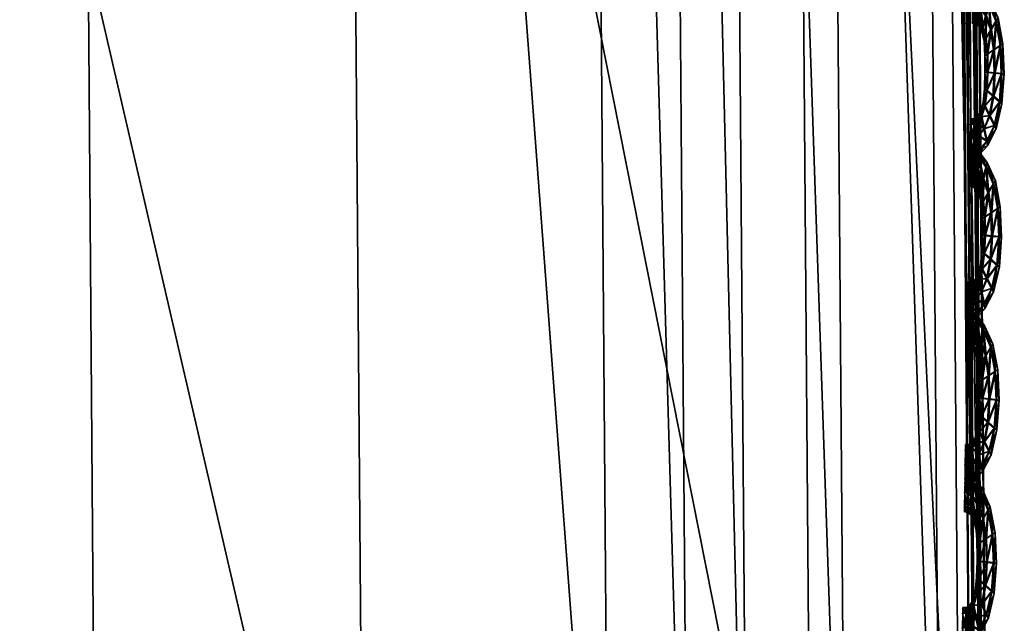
# Model space of a CAD drawing. Extents: x -7.4 to 7.4, y -11.5 to 9.8.
# Tile 374 of 469: x 7.08 to 7.433, y 0.058 to 0.275. Entities that reach past the tile are written whole.
import ezdxf

# ---------------------------------------------------------------- set-up
doc = ezdxf.new("R2010")
doc.units = 0
doc.header["$MEASUREMENT"] = 0
for name, color, linetype in [('A-FURN-3-ST', 150, 'Continuous'), ('A-FURN-3-ST-SEAM', 130, 'Continuous'), ('A-FURN-3-ST-SI', 160, 'Continuous')]:
    doc.layers.add(name, color=color, linetype=linetype)

msp = doc.modelspace()

# ---------------------------------------------------------------- meshes
at = {"layer": 'A-FURN-3-ST'}
mesh = msp.add_polyface(dxfattribs=at)
corners = [(7.28822, 2.48213, 17.68847), (7.41268, 1.23647, 17.71114), (7.41549, 1.23692, 17.70604), (7.42329, -0.11335, 17.72247), (7.4261, -0.11318, 17.71734), (7.41098, 1.23622, 17.71684), (7.42159, -0.11343, 17.72818), (7.2866, 2.48172, 17.69421), (7.32012, -0.12072, 17.78766), (7.30979, 1.21632, 17.77656), (7.28138, 1.20586, 17.86388), (7.29174, -0.12455, 17.87437), (7.18842, 2.45016, 17.75415), (7.15953, 2.43355, 17.84258), (7.33104, 1.22143, 17.75876), (7.34141, -0.11883, 17.76993), (7.37663, -0.11644, 17.77306), (7.36618, 1.22802, 17.76191), (7.20927, 2.45827, 17.73616), (7.24331, 2.4687, 17.73947), (7.40014, 1.23412, 17.7632), (7.41066, -0.11417, 17.77427), (7.4253, -0.11322, 17.76233), (7.4147, 1.23672, 17.75115), (7.27612, 2.47838, 17.74092), (7.29016, 2.4825, 17.72878), (7.41549, 1.23692, 17.73434), (7.4261, -0.11318, 17.74563), (7.28822, 2.48213, 17.70076), (7.41268, 1.23647, 17.72338), (7.42329, -0.11335, 17.73472), (7.29095, 2.48279, 17.71179), (6.90353, 1.16466, 18.23564), (6.9137, -0.13967, 18.24374), (7.20377, -0.13218, 18.05602), (7.19337, 1.18501, 18.0467), (7.07097, 2.40055, 18.02776)]
mesh.append_faces([[corners[k] for k in face] for face in [(0, 1, 2), (1, 3, 4), (4, 2, 1), (5, 6, 3), (3, 1, 5), (7, 5, 1), (8, 9, 10), (10, 11, 8), (9, 12, 13), (13, 10, 9), (12, 9, 14), (15, 14, 9), (9, 8, 15), (16, 17, 14), (14, 15, 16), (18, 14, 17), (19, 17, 20), (21, 20, 17), (17, 16, 21), (22, 23, 20), (20, 21, 22), (24, 20, 23), (25, 23, 26), (27, 26, 23), (23, 22, 27), (28, 29, 5), (29, 30, 6), (6, 5, 29), (26, 27, 30), (30, 29, 26), (31, 26, 29), (32, 33, 34), (34, 35, 32), (32, 35, 36), (36, 35, 10), (10, 13, 36), (35, 34, 11), (11, 10, 35)]])
mesh = msp.add_polyface(dxfattribs=at)
corners = [(7.22977, 2.47974, 1.00292), (7.35379, 1.23499, 1.00342), (7.0974, 1.23355, 0.61819), (6.97746, 2.47748, 0.61819), (7.36432, -0.11388, 1.00364), (7.10761, -0.11441, 0.61819), (7.23187, -1.52018, 1.00345), (6.97947, -1.51977, 0.61819), (6.94358, -2.93336, 1.00296), (6.70064, -2.932, 0.61819), (6.49747, -4.30695, 1.00243), (6.26973, -4.302, 0.61819), (2.26399, -2.9313, 0.55836), (2.16775, -1.51952, 0.55836), (3.0253, -1.51952, 0.55836), (3.10702, -2.9313, 0.55836), (2.93167, -0.11466, 0.55836), (2.84505, 1.23285, 0.55836), (2.08805, -0.11466, 0.55836), (2.77575, 2.47636, 0.55836), (2.02663, 1.23285, 0.55836), (2.45224, -5.39073, 0.55836), (2.3693, -4.27613, 0.55836), (3.15503, -4.27547, 0.55836), (4.17159, -2.9313, 0.55836), (5.25451, -2.9313, 0.55836), (4.97271, -4.28639, 0.55836), (4.06343, -4.27934, 0.55836), (3.87811, -5.41615, 0.55836), (4.60186, -5.47272, 0.55836), (6.4913, -0.11462, 0.56582), (6.37871, -1.51956, 0.56582), (5.48815, -0.11466, 0.55836), (5.42456, -1.51952, 0.55836), (6.12967, -2.93138, 0.56582), (6.47938, 1.23293, 0.56582), (6.36909, 2.47649, 0.56582), (5.45958, 1.23285, 0.55836), (5.36104, 2.47636, 0.55836), (5.74344, -4.29463, 0.56582), (4.17689, -0.11466, 0.55836), (4.20372, -1.51956, 0.55836), (4.11143, 1.23285, 0.55836), (4.02429, 2.47636, 0.55836)]
mesh.append_faces([[corners[k] for k in face] for face in [(0, 1, 2), (2, 3, 0), (4, 5, 2), (2, 1, 4), (6, 7, 5), (5, 4, 6), (8, 9, 7), (7, 6, 8), (10, 11, 9), (9, 8, 10), (24, 25, 26), (26, 27, 24), (27, 26, 29), (30, 5, 7), (7, 31, 30), (32, 30, 31), (31, 33, 32), (33, 31, 34), (34, 25, 33), (31, 7, 9), (9, 34, 31), (3, 2, 35), (35, 36, 3), (36, 35, 37), (37, 38, 36), (35, 30, 32), (32, 37, 35), (2, 5, 30), (30, 35, 2), (34, 9, 11), (11, 39, 34), (25, 34, 39), (39, 26, 25), (40, 32, 33), (33, 41, 40), (41, 33, 25), (25, 24, 41), (38, 37, 42), (42, 43, 38), (37, 32, 40), (40, 42, 37)]])
mesh.append_faces([[corners[k] for k in face] for face in [(12, 13, 14), (14, 15, 12), (16, 14, 13), (17, 16, 18), (19, 17, 20), (21, 22, 23), (22, 12, 15), (15, 23, 22), (27, 23, 15), (14, 16, 40), (15, 14, 41), (17, 19, 43), (16, 17, 42)]], dxfattribs={"vtx0": -1, "vtx1": -1, "vtx2": -1})
mesh.append_faces([[corners[k] for k in face] for face in [(15, 24, 27), (23, 27, 28)]], dxfattribs={"vtx0": -1, "vtx2": -1})
mesh.append_faces([[corners[k] for k in face] for face in [(40, 41, 14), (41, 24, 15), (43, 42, 17), (42, 40, 16)]], dxfattribs={"vtx1": -1, "vtx2": -1})
at = {"layer": 'A-FURN-3-ST-SEAM'}
mesh = msp.add_polyface(dxfattribs=at)
corners = [(7.43025, 0.27419, 17.7297), (7.43184, 0.26545, 17.72978), (7.42942, 0.26385, 17.73103), (7.42966, 0.25548, 17.7311), (7.43282, 0.26607, 17.72643), (7.42835, 0.27106, 17.73099), (7.4272, 0.25573, 17.72981), (7.43223, 0.25523, 17.72985), (7.4333, 0.25523, 17.7265), (7.43105, 0.27542, 17.72631), (7.42764, 0.28033, 17.72962), (7.42712, 0.26232, 17.72978), (7.42693, 0.24914, 17.72985), (7.42918, 0.24716, 17.7311), (7.43247, 0.25536, 17.72312), (7.43207, 0.26553, 17.72304), (7.42653, 0.27608, 17.73092), (7.42657, 0.26797, 17.72974), (7.42637, 0.25585, 17.72643), (7.42633, 0.26179, 17.72643), (7.43152, 0.24518, 17.72989), (7.43247, 0.24448, 17.7265), (7.43176, 0.24531, 17.72315), (7.43049, 0.27431, 17.72297), (7.42815, 0.28197, 17.7262), (7.42499, 0.28387, 17.72951), (7.42602, 0.26685, 17.72639), (7.42617, 0.24996, 17.72647), (7.42617, 0.24361, 17.72985), (7.42788, 0.24015, 17.7311), (7.4295, 0.24732, 17.72186), (7.42997, 0.25565, 17.72183), (7.42974, 0.26401, 17.72179), (7.42455, 0.27901, 17.73088), (7.4255, 0.27188, 17.7297), (7.42523, 0.27035, 17.72635), (7.42736, 0.26244, 17.72304), (7.42744, 0.25585, 17.72308), (7.42681, 0.26809, 17.723), (7.42966, 0.23673, 17.72989), (7.43041, 0.2355, 17.72654), (7.4299, 0.23686, 17.72315), (7.42819, 0.24032, 17.72186), (7.42867, 0.27122, 17.72175), (7.42788, 0.28045, 17.72289), (7.42527, 0.28576, 17.72612), (7.42317, 0.28531, 17.72947), (7.42574, 0.272, 17.72297), (7.42712, 0.24926, 17.72312), (7.42566, 0.24498, 17.72647), (7.42499, 0.23991, 17.72985), (7.4259, 0.23546, 17.7311), (7.42641, 0.24374, 17.72312), (7.42333, 0.28725, 17.72608), (7.42301, 0.28016, 17.73084), (7.42416, 0.27415, 17.72966), (7.42412, 0.27238, 17.72635), (7.42439, 0.27427, 17.72293), (7.42685, 0.27625, 17.72167), (7.42685, 0.23109, 17.72985), (7.42732, 0.22948, 17.7265), (7.42709, 0.23121, 17.72312), (7.42622, 0.23566, 17.72186), (7.42523, 0.24003, 17.72312), (7.42523, 0.28399, 17.72278), (7.42341, 0.28539, 17.72278), (7.42206, 0.28758, 17.72608), (7.4219, 0.2856, 17.72947), (7.42487, 0.27913, 17.7216), (7.42475, 0.24164, 17.72647), (7.4236, 0.23789, 17.72981), (7.4238, 0.23294, 17.7311), (7.42214, 0.28569, 17.72274), (7.42178, 0.28041, 17.73084), (7.42293, 0.27509, 17.72966), (7.42301, 0.2732, 17.72631), (7.42317, 0.27518, 17.72293), (7.42412, 0.22805, 17.72985), (7.42432, 0.22627, 17.7265), (7.42432, 0.22817, 17.72312), (7.42412, 0.23311, 17.72186), (7.42384, 0.23801, 17.72308), (7.4236, 0.23979, 17.72647), (7.42333, 0.28033, 17.7216), (7.4221, 0.28057, 17.72156), (7.42234, 0.23719, 17.72981), (7.42226, 0.23204, 17.7311), (7.42174, 0.2753, 17.72966), (7.42182, 0.27345, 17.72631), (7.42198, 0.27542, 17.72293), (7.42246, 0.23917, 17.72647), (7.42226, 0.22697, 17.72985), (7.42234, 0.22512, 17.72647), (7.4225, 0.2271, 17.72312), (7.42257, 0.23224, 17.72183), (7.42257, 0.23731, 17.72308), (7.42131, 0.23917, 17.72643), (7.42115, 0.23719, 17.72981), (7.42103, 0.23204, 17.73107), (7.42139, 0.23731, 17.72308), (7.42099, 0.22689, 17.72981), (7.42107, 0.22503, 17.72647), (7.42123, 0.22705, 17.72308), (7.42135, 0.2322, 17.72183)]
mesh.append_faces([[corners[k] for k in face] for face in [(2, 1, 0), (1, 2, 3), (0, 1, 4), (0, 5, 2), (6, 3, 2), (3, 7, 1), (8, 4, 1), (4, 9, 0), (5, 0, 10), (11, 2, 5), (3, 6, 12), (2, 11, 6), (7, 3, 13), (1, 7, 8), (4, 8, 14), (9, 4, 15), (10, 0, 9), (10, 16, 5), (5, 17, 11), (12, 6, 18), (12, 13, 3), (6, 11, 19), (13, 20, 7), (21, 8, 7), (22, 14, 8), (14, 15, 4), (15, 23, 9), (9, 24, 10), (16, 10, 25), (17, 5, 16), (11, 17, 26), (19, 18, 6), (18, 27, 12), (13, 12, 28), (26, 19, 11), (20, 13, 29), (7, 20, 21), (8, 21, 22), (14, 22, 30), (15, 14, 31), (23, 15, 32), (24, 9, 23), (25, 10, 24), (25, 33, 16), (16, 34, 17), (35, 26, 17), (18, 19, 36), (27, 18, 37), (28, 12, 27), (28, 29, 13), (19, 26, 38), (29, 39, 20), (40, 21, 20), (41, 22, 21), (42, 30, 22), (30, 31, 14), (31, 32, 15), (32, 43, 23), (23, 44, 24), (24, 45, 25), (33, 25, 46), (34, 16, 33), (17, 34, 35), (26, 35, 47), (38, 36, 19), (36, 37, 18), (37, 48, 27), (27, 49, 28), (29, 28, 50), (47, 38, 26), (39, 29, 51), (20, 39, 40), (21, 40, 41), (22, 41, 42), (30, 42, 52), (31, 30, 48), (32, 31, 37), (43, 32, 36), (44, 23, 43), (45, 24, 44), (25, 45, 53), (53, 46, 25), (46, 54, 33), (33, 55, 34), (56, 35, 34), (57, 47, 35), (36, 38, 43), (37, 36, 32), (48, 37, 31), (49, 27, 48), (50, 28, 49), (50, 51, 29), (38, 47, 58), (51, 59, 39), (60, 40, 39), (61, 41, 40), (62, 42, 41), (63, 52, 42), (52, 48, 30), (43, 58, 44), (44, 64, 45), (65, 53, 45), (46, 53, 66), (54, 46, 67), (55, 33, 54), (34, 55, 56), (35, 56, 57), (47, 57, 68), (58, 43, 38), (48, 52, 49), (49, 69, 50), (51, 50, 70), (68, 58, 47), (59, 51, 71), (39, 59, 60), (40, 60, 61), (41, 61, 62), (42, 62, 63), (52, 63, 69), (64, 44, 58), (45, 64, 65), (53, 65, 72), (72, 66, 53), (66, 67, 46), (67, 73, 54), (54, 74, 55), (56, 55, 74), (57, 56, 75), (68, 57, 76), (69, 49, 52), (70, 50, 69), (70, 71, 51), (58, 68, 64), (71, 77, 59), (78, 60, 59), (79, 61, 60), (80, 62, 61), (81, 63, 62), (82, 69, 63), (83, 65, 64), (84, 72, 65), (74, 54, 73), (74, 75, 56), (75, 76, 57), (76, 83, 68), (69, 82, 70), (71, 70, 85), (64, 68, 83), (77, 71, 86), (59, 77, 78), (60, 78, 79), (61, 79, 80), (62, 80, 81), (63, 81, 82), (65, 83, 84), (73, 87, 74), (75, 74, 87), (76, 75, 88), (83, 76, 89), (70, 82, 90), (90, 85, 70), (85, 86, 71), (86, 91, 77), (78, 77, 91), (79, 78, 92), (80, 79, 93), (81, 80, 94), (82, 81, 95), (89, 84, 83), (87, 88, 75), (88, 89, 76), (95, 90, 82), (85, 90, 96), (86, 85, 97), (91, 86, 98), (91, 92, 78), (92, 93, 79), (93, 94, 80), (94, 95, 81), (90, 95, 99), (99, 96, 90), (96, 97, 85), (97, 98, 86), (98, 100, 91), (92, 91, 100), (93, 92, 101), (94, 93, 102), (95, 94, 103), (103, 99, 95), (100, 101, 92), (101, 102, 93), (102, 103, 94)]])
mesh = msp.add_polyface(dxfattribs=at)
corners = [(7.4293, 0.21572, 17.73), (7.43089, 0.20695, 17.73008), (7.42847, 0.20538, 17.73133), (7.42871, 0.19698, 17.73137), (7.43187, 0.20761, 17.72669), (7.42744, 0.21259, 17.73126), (7.42625, 0.19727, 17.73012), (7.43128, 0.19677, 17.73012), (7.43235, 0.19673, 17.72677), (7.4301, 0.21696, 17.72662), (7.42669, 0.22186, 17.72989), (7.42617, 0.20386, 17.73008), (7.42598, 0.19067, 17.73012), (7.42823, 0.18865, 17.73141), (7.43152, 0.19689, 17.72342), (7.43113, 0.20707, 17.72335), (7.42558, 0.21762, 17.73122), (7.42562, 0.2095, 17.73004), (7.42542, 0.19739, 17.72673), (7.42542, 0.20332, 17.72673), (7.43057, 0.18668, 17.73015), (7.43156, 0.18602, 17.72681), (7.43081, 0.1868, 17.72342), (7.42954, 0.21585, 17.72327), (7.4272, 0.22351, 17.7265), (7.42404, 0.2254, 17.72981), (7.42507, 0.20839, 17.72669), (7.42523, 0.1915, 17.72673), (7.42527, 0.18515, 17.73012), (7.42693, 0.18169, 17.73141), (7.42855, 0.18886, 17.72217), (7.42903, 0.19714, 17.72213), (7.42879, 0.20555, 17.72209), (7.4236, 0.22054, 17.73114), (7.42455, 0.21342, 17.73), (7.42428, 0.21189, 17.72665), (7.42641, 0.20398, 17.72335), (7.42649, 0.19739, 17.72338), (7.42586, 0.20963, 17.72331), (7.42871, 0.17823, 17.73015), (7.42946, 0.17699, 17.72681), (7.42895, 0.17839, 17.72342), (7.42724, 0.18186, 17.72217), (7.42776, 0.21276, 17.72202), (7.42693, 0.22198, 17.72315), (7.42432, 0.2273, 17.72643), (7.42222, 0.22685, 17.72978), (7.42479, 0.21354, 17.72327), (7.42622, 0.1908, 17.72338), (7.42471, 0.18651, 17.72677), (7.42404, 0.18144, 17.73012), (7.42495, 0.17699, 17.73141), (7.42546, 0.18527, 17.72338), (7.42238, 0.22882, 17.72639), (7.42206, 0.22174, 17.7311), (7.42325, 0.21568, 17.72997), (7.42321, 0.21395, 17.72662), (7.42344, 0.21581, 17.72323), (7.4259, 0.21778, 17.72194), (7.4259, 0.17263, 17.73015), (7.42637, 0.17102, 17.72681), (7.42614, 0.17275, 17.72342), (7.42527, 0.1772, 17.72213), (7.42428, 0.18157, 17.72338), (7.42428, 0.22553, 17.72308), (7.42246, 0.22693, 17.72304), (7.42111, 0.22911, 17.72635), (7.42099, 0.22714, 17.72978), (7.42392, 0.22067, 17.7219), (7.4238, 0.18317, 17.72677), (7.42265, 0.17943, 17.73012), (7.42285, 0.17448, 17.73141), (7.42119, 0.22726, 17.72304), (7.42083, 0.22198, 17.7311), (7.42198, 0.21663, 17.72997), (7.42206, 0.21478, 17.72662), (7.42222, 0.21675, 17.72323), (7.42317, 0.16958, 17.73015), (7.42337, 0.16781, 17.72677), (7.42341, 0.1697, 17.72342), (7.42317, 0.17469, 17.72213), (7.42289, 0.17959, 17.72338), (7.42269, 0.18136, 17.72673), (7.42238, 0.22186, 17.72186), (7.42115, 0.22211, 17.72186), (7.42139, 0.17877, 17.73012), (7.42131, 0.17361, 17.73137), (7.42083, 0.21688, 17.72993), (7.42091, 0.21498, 17.72662), (7.42103, 0.21696, 17.7232), (7.42151, 0.18074, 17.72673), (7.42131, 0.16851, 17.73012), (7.42139, 0.16665, 17.72677), (7.42155, 0.16863, 17.72338), (7.42163, 0.17378, 17.72213), (7.42163, 0.17889, 17.72338), (7.42036, 0.18074, 17.72673), (7.4202, 0.17877, 17.73012), (7.42008, 0.17357, 17.73137), (7.42044, 0.17889, 17.72338), (7.42004, 0.16846, 17.73012), (7.42012, 0.16661, 17.72677), (7.42028, 0.16859, 17.72338), (7.4204, 0.17378, 17.72213)]
mesh.append_faces([[corners[k] for k in face] for face in [(2, 1, 0), (1, 2, 3), (0, 1, 4), (0, 5, 2), (6, 3, 2), (3, 7, 1), (8, 4, 1), (4, 9, 0), (5, 0, 10), (11, 2, 5), (3, 6, 12), (2, 11, 6), (7, 3, 13), (1, 7, 8), (4, 8, 14), (9, 4, 15), (10, 0, 9), (10, 16, 5), (5, 17, 11), (12, 6, 18), (12, 13, 3), (6, 11, 19), (13, 20, 7), (21, 8, 7), (22, 14, 8), (14, 15, 4), (15, 23, 9), (9, 24, 10), (16, 10, 25), (17, 5, 16), (11, 17, 26), (19, 18, 6), (18, 27, 12), (13, 12, 28), (26, 19, 11), (20, 13, 29), (7, 20, 21), (8, 21, 22), (14, 22, 30), (15, 14, 31), (23, 15, 32), (24, 9, 23), (25, 10, 24), (25, 33, 16), (16, 34, 17), (35, 26, 17), (18, 19, 36), (27, 18, 37), (28, 12, 27), (28, 29, 13), (19, 26, 38), (29, 39, 20), (40, 21, 20), (41, 22, 21), (42, 30, 22), (30, 31, 14), (31, 32, 15), (32, 43, 23), (23, 44, 24), (24, 45, 25), (33, 25, 46), (34, 16, 33), (17, 34, 35), (26, 35, 47), (38, 36, 19), (36, 37, 18), (37, 48, 27), (27, 49, 28), (29, 28, 50), (47, 38, 26), (39, 29, 51), (20, 39, 40), (21, 40, 41), (22, 41, 42), (30, 42, 52), (31, 30, 48), (32, 31, 37), (43, 32, 36), (44, 23, 43), (45, 24, 44), (25, 45, 53), (53, 46, 25), (46, 54, 33), (33, 55, 34), (56, 35, 34), (57, 47, 35), (36, 38, 43), (37, 36, 32), (48, 37, 31), (49, 27, 48), (50, 28, 49), (50, 51, 29), (38, 47, 58), (51, 59, 39), (60, 40, 39), (61, 41, 40), (62, 42, 41), (63, 52, 42), (52, 48, 30), (43, 58, 44), (44, 64, 45), (65, 53, 45), (46, 53, 66), (54, 46, 67), (55, 33, 54), (34, 55, 56), (35, 56, 57), (47, 57, 68), (58, 43, 38), (48, 52, 49), (49, 69, 50), (51, 50, 70), (68, 58, 47), (59, 51, 71), (39, 59, 60), (40, 60, 61), (41, 61, 62), (42, 62, 63), (52, 63, 69), (64, 44, 58), (45, 64, 65), (53, 65, 72), (72, 66, 53), (66, 67, 46), (67, 73, 54), (54, 74, 55), (56, 55, 74), (57, 56, 75), (68, 57, 76), (69, 49, 52), (70, 50, 69), (70, 71, 51), (58, 68, 64), (71, 77, 59), (78, 60, 59), (79, 61, 60), (80, 62, 61), (81, 63, 62), (82, 69, 63), (83, 65, 64), (84, 72, 65), (74, 54, 73), (74, 75, 56), (75, 76, 57), (76, 83, 68), (69, 82, 70), (71, 70, 85), (64, 68, 83), (77, 71, 86), (59, 77, 78), (60, 78, 79), (61, 79, 80), (62, 80, 81), (63, 81, 82), (65, 83, 84), (73, 87, 74), (75, 74, 87), (76, 75, 88), (83, 76, 89), (70, 82, 90), (90, 85, 70), (85, 86, 71), (86, 91, 77), (78, 77, 91), (79, 78, 92), (80, 79, 93), (81, 80, 94), (82, 81, 95), (89, 84, 83), (87, 88, 75), (88, 89, 76), (95, 90, 82), (85, 90, 96), (86, 85, 97), (91, 86, 98), (91, 92, 78), (92, 93, 79), (93, 94, 80), (94, 95, 81), (90, 95, 99), (99, 96, 90), (96, 97, 85), (97, 98, 86), (98, 100, 91), (92, 91, 100), (93, 92, 101), (94, 93, 102), (95, 94, 103), (103, 99, 95), (100, 101, 92), (101, 102, 93), (102, 103, 94)]])
mesh = msp.add_polyface(dxfattribs=at)
corners = [(7.42835, 0.15722, 17.73027), (7.42994, 0.14845, 17.73038), (7.42756, 0.14688, 17.73164), (7.4278, 0.13851, 17.73168), (7.43092, 0.1491, 17.727), (7.42649, 0.15413, 17.73156), (7.4253, 0.13876, 17.73038), (7.43033, 0.13827, 17.73042), (7.4314, 0.13823, 17.72707), (7.42918, 0.15845, 17.72688), (7.42574, 0.1634, 17.73019), (7.42523, 0.14539, 17.73038), (7.42503, 0.13221, 17.73042), (7.42728, 0.13019, 17.73171), (7.43057, 0.13839, 17.72369), (7.43017, 0.14857, 17.72365), (7.42463, 0.15915, 17.73149), (7.42467, 0.15104, 17.73035), (7.42447, 0.13893, 17.72703), (7.42447, 0.14486, 17.727), (7.42962, 0.12817, 17.73046), (7.43061, 0.12751, 17.72711), (7.42986, 0.12834, 17.72373), (7.42859, 0.15734, 17.72354), (7.42625, 0.16505, 17.72681), (7.42309, 0.16698, 17.73012), (7.42412, 0.14993, 17.727), (7.42428, 0.13303, 17.72703), (7.42432, 0.12669, 17.73042), (7.42598, 0.12319, 17.73171), (7.4276, 0.13035, 17.72243), (7.42811, 0.13868, 17.72243), (7.42788, 0.14704, 17.72236), (7.42265, 0.16208, 17.73145), (7.4236, 0.15495, 17.73031), (7.42333, 0.15343, 17.72696), (7.42546, 0.14552, 17.72365), (7.42554, 0.13893, 17.72365), (7.42491, 0.15116, 17.72361), (7.42776, 0.11977, 17.73046), (7.42855, 0.11853, 17.72711), (7.428, 0.11989, 17.72373), (7.4263, 0.12339, 17.72243), (7.42681, 0.15425, 17.72232), (7.42598, 0.16353, 17.72346), (7.42337, 0.16884, 17.72669), (7.42127, 0.16839, 17.73008), (7.42384, 0.15508, 17.72358), (7.42527, 0.13233, 17.72369), (7.42376, 0.12805, 17.72703), (7.42309, 0.12298, 17.73042), (7.424, 0.11853, 17.73171), (7.42455, 0.12681, 17.72369), (7.42143, 0.17036, 17.72665), (7.42111, 0.16327, 17.73141), (7.4223, 0.15726, 17.73027), (7.42226, 0.15549, 17.72692), (7.42254, 0.15734, 17.72354), (7.42495, 0.15932, 17.72224), (7.42499, 0.11416, 17.73046), (7.42542, 0.11256, 17.72707), (7.42519, 0.11429, 17.72373), (7.42432, 0.11874, 17.72243), (7.42333, 0.1231, 17.72369), (7.42333, 0.16706, 17.72338), (7.42151, 0.16851, 17.72335), (7.42016, 0.17069, 17.72665), (7.42004, 0.16871, 17.73004), (7.42297, 0.16224, 17.72221), (7.42285, 0.12471, 17.72703), (7.4217, 0.12097, 17.73042), (7.4219, 0.11602, 17.73168), (7.42028, 0.1688, 17.72331), (7.41993, 0.16353, 17.73141), (7.42103, 0.15817, 17.73023), (7.42111, 0.15631, 17.72692), (7.42127, 0.15829, 17.7235), (7.42222, 0.11111, 17.73042), (7.42242, 0.10934, 17.72707), (7.42246, 0.11128, 17.72369), (7.42226, 0.11622, 17.72243), (7.42194, 0.12113, 17.72369), (7.42174, 0.1229, 17.72703), (7.42143, 0.16344, 17.72217), (7.42024, 0.16369, 17.72213), (7.42044, 0.1203, 17.73038), (7.42036, 0.11515, 17.73168), (7.41988, 0.15841, 17.73023), (7.41996, 0.15656, 17.72688), (7.42012, 0.15854, 17.7235), (7.42056, 0.12228, 17.72703), (7.42036, 0.11004, 17.73042), (7.42048, 0.10823, 17.72707), (7.4206, 0.11021, 17.72369), (7.42068, 0.11536, 17.72243), (7.42068, 0.12043, 17.72369), (7.41941, 0.12232, 17.72703), (7.41925, 0.1203, 17.73038), (7.41913, 0.11515, 17.73168), (7.41949, 0.12043, 17.72365), (7.41909, 0.11, 17.73042), (7.41917, 0.10815, 17.72703), (7.41933, 0.11017, 17.72369), (7.41945, 0.11532, 17.7224)]
mesh.append_faces([[corners[k] for k in face] for face in [(2, 1, 0), (1, 2, 3), (0, 1, 4), (0, 5, 2), (6, 3, 2), (3, 7, 1), (8, 4, 1), (4, 9, 0), (5, 0, 10), (11, 2, 5), (3, 6, 12), (2, 11, 6), (7, 3, 13), (1, 7, 8), (4, 8, 14), (9, 4, 15), (10, 0, 9), (10, 16, 5), (5, 17, 11), (12, 6, 18), (12, 13, 3), (6, 11, 19), (13, 20, 7), (21, 8, 7), (22, 14, 8), (14, 15, 4), (15, 23, 9), (9, 24, 10), (16, 10, 25), (17, 5, 16), (11, 17, 26), (19, 18, 6), (18, 27, 12), (13, 12, 28), (26, 19, 11), (20, 13, 29), (7, 20, 21), (8, 21, 22), (14, 22, 30), (15, 14, 31), (23, 15, 32), (24, 9, 23), (25, 10, 24), (25, 33, 16), (16, 34, 17), (35, 26, 17), (18, 19, 36), (27, 18, 37), (28, 12, 27), (28, 29, 13), (19, 26, 38), (29, 39, 20), (40, 21, 20), (41, 22, 21), (42, 30, 22), (30, 31, 14), (31, 32, 15), (32, 43, 23), (23, 44, 24), (24, 45, 25), (33, 25, 46), (34, 16, 33), (17, 34, 35), (26, 35, 47), (38, 36, 19), (36, 37, 18), (37, 48, 27), (27, 49, 28), (29, 28, 50), (47, 38, 26), (39, 29, 51), (20, 39, 40), (21, 40, 41), (22, 41, 42), (30, 42, 52), (31, 30, 48), (32, 31, 37), (43, 32, 36), (44, 23, 43), (45, 24, 44), (25, 45, 53), (53, 46, 25), (46, 54, 33), (33, 55, 34), (56, 35, 34), (57, 47, 35), (36, 38, 43), (37, 36, 32), (48, 37, 31), (49, 27, 48), (50, 28, 49), (50, 51, 29), (38, 47, 58), (51, 59, 39), (60, 40, 39), (61, 41, 40), (62, 42, 41), (63, 52, 42), (52, 48, 30), (43, 58, 44), (44, 64, 45), (65, 53, 45), (46, 53, 66), (54, 46, 67), (55, 33, 54), (34, 55, 56), (35, 56, 57), (47, 57, 68), (58, 43, 38), (48, 52, 49), (49, 69, 50), (51, 50, 70), (68, 58, 47), (59, 51, 71), (39, 59, 60), (40, 60, 61), (41, 61, 62), (42, 62, 63), (52, 63, 69), (64, 44, 58), (45, 64, 65), (53, 65, 72), (72, 66, 53), (66, 67, 46), (67, 73, 54), (54, 74, 55), (56, 55, 74), (57, 56, 75), (68, 57, 76), (69, 49, 52), (70, 50, 69), (70, 71, 51), (58, 68, 64), (71, 77, 59), (78, 60, 59), (79, 61, 60), (80, 62, 61), (81, 63, 62), (82, 69, 63), (83, 65, 64), (84, 72, 65), (74, 54, 73), (74, 75, 56), (75, 76, 57), (76, 83, 68), (69, 82, 70), (71, 70, 85), (64, 68, 83), (77, 71, 86), (59, 77, 78), (60, 78, 79), (61, 79, 80), (62, 80, 81), (63, 81, 82), (65, 83, 84), (73, 87, 74), (75, 74, 87), (76, 75, 88), (83, 76, 89), (70, 82, 90), (90, 85, 70), (85, 86, 71), (86, 91, 77), (78, 77, 91), (79, 78, 92), (80, 79, 93), (81, 80, 94), (82, 81, 95), (89, 84, 83), (87, 88, 75), (88, 89, 76), (95, 90, 82), (85, 90, 96), (86, 85, 97), (91, 86, 98), (91, 92, 78), (92, 93, 79), (93, 94, 80), (94, 95, 81), (90, 95, 99), (99, 96, 90), (96, 97, 85), (97, 98, 86), (98, 100, 91), (92, 91, 100), (93, 92, 101), (94, 93, 102), (95, 94, 103), (103, 99, 95), (100, 101, 92), (101, 102, 93), (102, 103, 94)]])
mesh = msp.add_polyface(dxfattribs=at)
corners = [(7.4274, 0.09876, 17.73057), (7.42899, 0.08998, 17.73065), (7.42661, 0.08841, 17.7319), (7.42685, 0.08001, 17.73198), (7.43002, 0.0906, 17.7273), (7.42554, 0.09562, 17.73187), (7.42436, 0.0803, 17.73069), (7.42942, 0.07976, 17.73073), (7.43045, 0.07976, 17.72734), (7.42823, 0.09999, 17.72719), (7.42483, 0.10493, 17.73046), (7.42428, 0.08689, 17.73065), (7.42408, 0.07375, 17.73069), (7.42633, 0.07169, 17.73198), (7.42962, 0.07993, 17.72399), (7.42922, 0.0901, 17.72392), (7.42368, 0.10069, 17.73179), (7.42376, 0.09258, 17.73061), (7.42352, 0.08046, 17.7273), (7.42352, 0.08639, 17.7273), (7.42867, 0.06971, 17.73076), (7.42966, 0.06901, 17.72738), (7.42891, 0.06983, 17.72403), (7.42764, 0.09888, 17.72384), (7.42535, 0.10658, 17.72707), (7.42214, 0.10852, 17.73038), (7.42317, 0.09146, 17.72726), (7.42333, 0.07457, 17.72734), (7.42337, 0.06822, 17.73073), (7.42507, 0.06472, 17.73198), (7.42665, 0.07189, 17.72274), (7.42717, 0.08021, 17.7227), (7.42693, 0.08858, 17.72266), (7.4217, 0.10362, 17.73175), (7.42265, 0.09649, 17.73057), (7.42238, 0.09501, 17.72723), (7.42452, 0.08705, 17.72392), (7.4246, 0.08046, 17.72396), (7.42396, 0.0927, 17.72388), (7.42681, 0.06126, 17.73076), (7.4276, 0.06003, 17.72738), (7.42704, 0.06143, 17.72403), (7.42538, 0.06493, 17.72274), (7.42586, 0.09579, 17.72258), (7.42503, 0.10506, 17.72373), (7.42242, 0.11037, 17.727), (7.42036, 0.10996, 17.73035), (7.42289, 0.09661, 17.72384), (7.42432, 0.07387, 17.72396), (7.42281, 0.06958, 17.72734), (7.42214, 0.06452, 17.73073), (7.42305, 0.06007, 17.73198), (7.4236, 0.06835, 17.72399), (7.42052, 0.11194, 17.72696), (7.42016, 0.10481, 17.73171), (7.42135, 0.09879, 17.73053), (7.42131, 0.09702, 17.72723), (7.42159, 0.09892, 17.7238), (7.424, 0.10085, 17.72255), (7.42404, 0.05566, 17.73073), (7.42452, 0.05409, 17.72738), (7.42428, 0.05582, 17.72399), (7.42337, 0.06027, 17.72274), (7.42238, 0.06468, 17.72399), (7.42238, 0.1086, 17.72365), (7.42056, 0.11004, 17.72361), (7.41925, 0.11223, 17.72696), (7.41909, 0.11025, 17.73035), (7.42202, 0.10378, 17.72247), (7.42194, 0.06625, 17.72734), (7.42075, 0.06254, 17.73069), (7.42099, 0.05756, 17.73198), (7.41933, 0.11037, 17.72361), (7.41898, 0.1051, 17.73168), (7.42008, 0.09974, 17.73053), (7.42016, 0.09789, 17.72719), (7.42032, 0.09987, 17.7238), (7.42127, 0.05265, 17.73073), (7.42147, 0.05088, 17.72738), (7.42151, 0.05282, 17.72399), (7.42131, 0.05776, 17.7227), (7.42099, 0.06266, 17.72396), (7.4208, 0.06443, 17.72734), (7.42048, 0.10498, 17.72243), (7.41929, 0.10526, 17.72243), (7.41949, 0.06184, 17.73069), (7.41941, 0.05669, 17.73198), (7.41893, 0.09999, 17.7305), (7.41901, 0.0981, 17.72719), (7.41917, 0.10007, 17.72376), (7.41965, 0.06386, 17.7273), (7.41941, 0.05162, 17.73073), (7.41953, 0.04977, 17.72734), (7.41965, 0.05175, 17.72399), (7.41972, 0.05689, 17.7227), (7.41972, 0.062, 17.72396), (7.41846, 0.06386, 17.7273), (7.41834, 0.06184, 17.73069), (7.41818, 0.05669, 17.73194), (7.41854, 0.062, 17.72396), (7.41814, 0.05158, 17.73069), (7.41826, 0.04972, 17.72734), (7.41838, 0.0517, 17.72396), (7.4185, 0.05689, 17.7227)]
mesh.append_faces([[corners[k] for k in face] for face in [(2, 1, 0), (1, 2, 3), (0, 1, 4), (0, 5, 2), (6, 3, 2), (3, 7, 1), (8, 4, 1), (4, 9, 0), (5, 0, 10), (11, 2, 5), (3, 6, 12), (2, 11, 6), (7, 3, 13), (1, 7, 8), (4, 8, 14), (9, 4, 15), (10, 0, 9), (10, 16, 5), (5, 17, 11), (12, 6, 18), (12, 13, 3), (6, 11, 19), (13, 20, 7), (21, 8, 7), (22, 14, 8), (14, 15, 4), (15, 23, 9), (9, 24, 10), (16, 10, 25), (17, 5, 16), (11, 17, 26), (19, 18, 6), (18, 27, 12), (13, 12, 28), (26, 19, 11), (20, 13, 29), (7, 20, 21), (8, 21, 22), (14, 22, 30), (15, 14, 31), (23, 15, 32), (24, 9, 23), (25, 10, 24), (25, 33, 16), (16, 34, 17), (35, 26, 17), (18, 19, 36), (27, 18, 37), (28, 12, 27), (28, 29, 13), (19, 26, 38), (29, 39, 20), (40, 21, 20), (41, 22, 21), (42, 30, 22), (30, 31, 14), (31, 32, 15), (32, 43, 23), (23, 44, 24), (24, 45, 25), (33, 25, 46), (34, 16, 33), (17, 34, 35), (26, 35, 47), (38, 36, 19), (36, 37, 18), (37, 48, 27), (27, 49, 28), (29, 28, 50), (47, 38, 26), (39, 29, 51), (20, 39, 40), (21, 40, 41), (22, 41, 42), (30, 42, 52), (31, 30, 48), (32, 31, 37), (43, 32, 36), (44, 23, 43), (45, 24, 44), (25, 45, 53), (53, 46, 25), (46, 54, 33), (33, 55, 34), (56, 35, 34), (57, 47, 35), (36, 38, 43), (37, 36, 32), (48, 37, 31), (49, 27, 48), (50, 28, 49), (50, 51, 29), (38, 47, 58), (51, 59, 39), (60, 40, 39), (61, 41, 40), (62, 42, 41), (63, 52, 42), (52, 48, 30), (43, 58, 44), (44, 64, 45), (65, 53, 45), (46, 53, 66), (54, 46, 67), (55, 33, 54), (34, 55, 56), (35, 56, 57), (47, 57, 68), (58, 43, 38), (48, 52, 49), (49, 69, 50), (51, 50, 70), (68, 58, 47), (59, 51, 71), (39, 59, 60), (40, 60, 61), (41, 61, 62), (42, 62, 63), (52, 63, 69), (64, 44, 58), (45, 64, 65), (53, 65, 72), (72, 66, 53), (66, 67, 46), (67, 73, 54), (54, 74, 55), (56, 55, 74), (57, 56, 75), (68, 57, 76), (69, 49, 52), (70, 50, 69), (70, 71, 51), (58, 68, 64), (71, 77, 59), (78, 60, 59), (79, 61, 60), (80, 62, 61), (81, 63, 62), (82, 69, 63), (83, 65, 64), (84, 72, 65), (74, 54, 73), (74, 75, 56), (75, 76, 57), (76, 83, 68), (69, 82, 70), (71, 70, 85), (64, 68, 83), (77, 71, 86), (59, 77, 78), (60, 78, 79), (61, 79, 80), (62, 80, 81), (63, 81, 82), (65, 83, 84), (73, 87, 74), (75, 74, 87), (76, 75, 88), (83, 76, 89), (70, 82, 90), (90, 85, 70), (85, 86, 71), (86, 91, 77), (78, 77, 91), (79, 78, 92), (80, 79, 93), (81, 80, 94), (82, 81, 95), (89, 84, 83), (87, 88, 75), (88, 89, 76), (95, 90, 82), (85, 90, 96), (86, 85, 97), (91, 86, 98), (91, 92, 78), (92, 93, 79), (93, 94, 80), (94, 95, 81), (90, 95, 99), (99, 96, 90), (96, 97, 85), (97, 98, 86), (98, 100, 91), (92, 91, 100), (93, 92, 101), (94, 93, 102), (95, 94, 103), (103, 99, 95), (100, 101, 92), (101, 102, 93), (102, 103, 94)]])
at = {"layer": 'A-FURN-3-ST-SI'}
mesh = msp.add_polyface(dxfattribs=at)
corners = [(6.45394, 5.42764, 17.62188), (6.8004, 4.56486, 17.64002), (6.80151, 4.5654, 17.37185), (6.45489, 5.42822, 17.35409), (6.80167, 4.56548, 11.48407), (6.45504, 5.42835, 11.46894), (7.08193, 3.58948, 17.66063), (7.29095, 2.48279, 17.68338), (7.29222, 2.48312, 17.4143), (7.08311, 3.58989, 17.39201), (7.08331, 3.58998, 11.50123), (7.29238, 2.48316, 11.5202), (7.4168, 1.23713, 17.43647), (7.41549, 1.23692, 17.70604), (7.4261, -0.11318, 17.71734), (7.417, 1.23713, 11.53907), (7.4276, -0.11309, 11.5485), (6.80044, 4.56524, 7.24937), (6.45382, 5.42806, 7.24032), (6.79186, 4.56363, 2.97067), (6.44523, 5.42621, 2.96767), (7.29115, 2.48304, 7.27105), (7.08208, 3.58977, 7.25968), (7.0735, 3.58845, 2.97413), (7.2826, 2.48205, 2.9779), (7.41577, 1.23705, 7.28239), (7.40718, 1.23643, 2.9817), (6.74132, 4.55996, 1.00205), (6.39632, 5.42196, 1.00167), (7.22977, 2.47974, 1.00292), (7.02166, 3.58544, 1.00247), (7.35379, 1.23499, 1.00342)]
mesh.append_faces([[corners[k] for k in face] for face in [(0, 1, 2), (2, 3, 0), (3, 2, 4), (4, 5, 3), (6, 7, 8), (8, 9, 6), (1, 6, 9), (9, 2, 1), (2, 9, 10), (10, 4, 2), (9, 8, 11), (11, 10, 9), (12, 13, 14), (7, 13, 12), (12, 8, 7), (8, 12, 15), (15, 11, 8), (16, 15, 12), (5, 4, 17), (17, 18, 5), (17, 19, 20), (20, 18, 17), (10, 11, 21), (21, 22, 10), (4, 10, 22), (22, 17, 4), (22, 23, 19), (19, 17, 22), (21, 24, 23), (23, 22, 21), (25, 15, 16), (11, 15, 25), (25, 21, 11), (25, 26, 24), (24, 21, 25), (20, 19, 27), (27, 28, 20), (24, 29, 30), (30, 23, 24), (19, 23, 30), (30, 27, 19), (26, 31, 29), (29, 24, 26)]])
mesh = msp.add_polyface(dxfattribs=at)
corners = [(6.55643, -4.31075, 17.38988), (6.55545, -4.31041, 17.65843), (5.97253, -5.62158, 17.63625), (7.00472, -2.93542, 17.41571), (7.00353, -2.93522, 17.68478), (6.55659, -4.31078, 11.4994), (7.00488, -2.93542, 11.52138), (5.97332, -5.62204, 17.36816), (7.4261, -0.11318, 17.71734), (7.4274, -0.1131, 17.44757), (7.4168, 1.23713, 17.43647), (7.4276, -0.11309, 11.5485), (7.29432, -1.5208, 17.43833), (7.29305, -1.52076, 17.70791), (7.29451, -1.5208, 11.54063), (6.55536, -4.31061, 7.25858), (5.97344, -5.62211, 11.48092), (7.00365, -2.93534, 7.27178), (6.54678, -4.30963, 2.97375), (6.99506, -2.93476, 2.97816), (5.97221, -5.62191, 7.24751), (7.42637, -0.11309, 7.28805), (7.41577, 1.23705, 7.28239), (7.41779, -0.11334, 2.98356), (7.40718, 1.23643, 2.9817), (7.29329, -1.5208, 7.28334), (7.2847, -1.52059, 2.98201), (7.36432, -0.11388, 1.00364), (7.35379, 1.23499, 1.00342), (6.94358, -2.93336, 1.00296), (7.23187, -1.52018, 1.00345), (6.49747, -4.30695, 1.00243), (5.96362, -5.6205, 2.97006)]
mesh.append_faces([[corners[k] for k in face] for face in [(0, 1, 2), (1, 0, 3), (3, 4, 1), (0, 5, 6), (6, 3, 0), (5, 0, 7), (8, 9, 10), (10, 9, 11), (4, 3, 12), (12, 13, 4), (13, 12, 9), (9, 8, 13), (12, 14, 11), (11, 9, 12), (3, 6, 14), (14, 12, 3), (15, 5, 16), (5, 15, 17), (17, 6, 5), (15, 18, 19), (19, 17, 15), (18, 15, 20), (11, 21, 22), (21, 23, 24), (24, 22, 21), (6, 17, 25), (25, 14, 6), (14, 25, 21), (21, 11, 14), (25, 26, 23), (23, 21, 25), (17, 19, 26), (26, 25, 17), (23, 27, 28), (28, 24, 23), (19, 29, 30), (30, 26, 19), (26, 30, 27), (27, 23, 26), (31, 18, 32), (18, 31, 29), (29, 19, 18)]])

doc.saveas('drawing.dxf')
